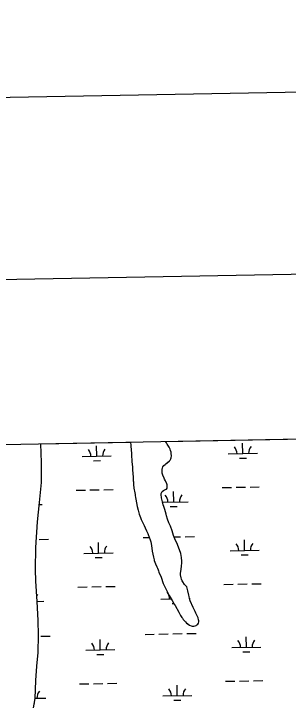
# Model space of a CAD drawing. Extents: x 3957609 to 3995875, y 234277 to 260273.
# Drawn here: x 3979055 to 3979998, y 257309 to 259690 of the extents above; entities that cross this region are included whole.
import ezdxf

# ---------------------------------------------------------------- set-up
doc = ezdxf.new("R2010")
doc.units = 0
for name, color, linetype in [('G-ANNO-NPLT', 7, 'Continuous'), ('V-ANNO-SYMB', 7, 'Continuous'), ('V-GRID-FRAM', 7, 'Continuous'), ('V-TOPO-SHOR', 7, 'Continuous'), ('V-WETL-SWMP', 7, 'Continuous')]:
    doc.layers.add(name, color=color, linetype=linetype)

msp = doc.modelspace()

# ---------------------------------------------------------------- linework, layer by layer
at = {"layer": 'G-ANNO-NPLT'}
msp.add_lwpolyline([(3958631.604, 234860.578), (3995292.211, 235527.18), (3994852.859, 259689.853), (3958192.252, 259023.251)], close=True, dxfattribs=at)
at = {"layer": 'V-ANNO-SYMB'}
msp.add_lwpolyline([(3961369.919, 235535.518), (3994447.652, 236136.973), (3994031.027, 259049.761), (3960953.294, 258448.306), (3961369.919, 235535.518)], dxfattribs=at)
at = {"layer": 'V-GRID-FRAM'}
for points in [[(3961534.646, 257877.621), (3993438.57, 258485.581), (3993792.928, 240306.336), (3961873.139, 239698.074), (3961534.646, 257877.621)], [(3961534.646, 257877.621), (3993438.57, 258485.581)]]:
    msp.add_lwpolyline(points, dxfattribs=at)
at = {"layer": 'V-TOPO-SHOR'}
for points in [[(3979122.978, 257306.84), (3979128.162, 257338.004), (3979130.697, 257400.825), (3979134.257, 257449.815), (3979138.267, 257496.036), (3979139.41, 257555.942), (3979139.135, 257606.483), (3979134.918, 257671.478), (3979130.878, 257742.003), (3979129.948, 257781.331), (3979131.148, 257856.906), (3979136.694, 257944.904), (3979143.544, 258011.856), (3979149.635, 258080.652), (3979150.041, 258149.164), (3979147.93, 258213.259)], [(3979456.332, 258219.136), (3979456.792, 258207.37), (3979458.298, 258190.724), (3979458.853, 258182.302), (3979459.424, 258177.799), (3979459.797, 258172.511), (3979459.782, 258168.79), (3979460.139, 258159.197), (3979460.894, 258151.949), (3979462.391, 258133.148), (3979462.934, 258121.204), (3979463.69, 258113.565), (3979464.999, 258096.723), (3979465.545, 258085.952), (3979465.924, 258082.428), (3979466.481, 258074.006), (3979468.001, 258061.079), (3979470.68, 258044.429), (3979471.64, 258039.53), (3979472.019, 258036.2), (3979473.557, 258028.365), (3979474.321, 258023.271), (3979479.316, 257997.409), (3979481.821, 257985.848), (3979486.072, 257971.15), (3979489.949, 257960.367), (3979491.502, 257956.836), (3979492.665, 257953.504), (3979502.377, 257932.717), (3979506.653, 257924.087), (3979510.925, 257914.674), (3979515.588, 257905.257), (3979516.944, 257901.337), (3979520.243, 257893.102), (3979523.535, 257883.106), (3979525.662, 257876.051), (3979527.774, 257864.492), (3979530.834, 257844.901), (3979534.672, 257823.937), (3979536.793, 257815.121), (3979537.762, 257811.983), (3979541.637, 257801.006), (3979546.296, 257790.809), (3979548.237, 257785.908), (3979550.566, 257780.612), (3979551.924, 257776.692), (3979553.865, 257772.573), (3979560.849, 257755.122), (3979568.799, 257733.948), (3979576.952, 257715.125), (3979582.98, 257703.746)], [(3979595.516, 258184.15), (3979593.58, 258190.421), (3979591.835, 258195.127), (3979588.532, 258201.795), (3979584.641, 258208.269), (3979581.915, 258212.392), (3979579.189, 258216.121), (3979576.057, 258221.417)], [(3979582.98, 257703.746), (3979585.509, 257699.429), (3979589.398, 257692.171), (3979599.321, 257675.492), (3979606.323, 257662.938), (3979609.243, 257658.227), (3979621.884, 257634.882), (3979628.302, 257623.7), (3979632.584, 257617.028), (3979634.532, 257614.476), (3979637.063, 257610.355), (3979641.155, 257605.053), (3979644.471, 257601.322), (3979648.178, 257597.785), (3979658.723, 257590.5), (3979664.392, 257588.131), (3979668.304, 257587.334), (3979673.393, 257586.922), (3979678.095, 257587.885), (3979681.233, 257589.439), (3979683.784, 257591.192), (3979687.123, 257593.92), (3979690.074, 257597.629), (3979690.676, 257601.543), (3979690.299, 257605.655), (3979689.724, 257609.182), (3979687.985, 257615.258), (3979685.077, 257622.904), (3979680.997, 257631.925), (3979677.692, 257637.614), (3979670.886, 257650.756), (3979661.377, 257673.698), (3979658.86, 257681.54), (3979657.126, 257688.593), (3979655.97, 257693.883), (3979653.478, 257708.381), (3979652.323, 257713.28), (3979649.024, 257721.515), (3979646.101, 257725.637), (3979642.007, 257730.155), (3979635.773, 257738.794), (3979633.438, 257742.718), (3979630.719, 257748.405), (3979629.559, 257752.716), (3979628.034, 257763.491), (3979628.247, 257768.189), (3979630.454, 257783.059), (3979631.669, 257793.43), (3979632.492, 257804.979), (3979632.511, 257809.874), (3979631.579, 257822.604), (3979628.691, 257836.123), (3979624.822, 257848.667), (3979622.301, 257855.136), (3979617.255, 257867.099), (3979608.127, 257887.102), (3979603.861, 257898.472), (3979599.222, 257914.739), (3979593.015, 257930.228), (3979587.969, 257942.191), (3979583.316, 257954.542), (3979579.834, 257966.302), (3979578.679, 257971.201), (3979574.04, 257987.859), (3979571.716, 257994.329), (3979570.555, 257998.443), (3979568.423, 258004.128), (3979565.521, 258013.734), (3979563.401, 258022.747), (3979562.44, 258027.646), (3979561.308, 258039.2), (3979561.711, 258042.526), (3979563.296, 258047.415), (3979565.263, 258049.955), (3979569.385, 258052.875), (3979572.916, 258054.624), (3979579.191, 258057.147), (3979581.946, 258061.053), (3979582.359, 258067.315), (3979581.593, 258072.018), (3979580.432, 258075.546), (3979575.965, 258085.547), (3979572.856, 258091.824), (3979571.11, 258095.746), (3979567.423, 258104.962), (3979565.103, 258112.802), (3979564.54, 258119.654), (3979564.959, 258126.898), (3979565.557, 258130.027), (3979566.551, 258133.744), (3979570.876, 258139.21), (3979574.61, 258142.33), (3979577.356, 258144.081), (3979587.371, 258152.266), (3979589.728, 258154.216), (3979592.478, 258156.946), (3979595.038, 258161.048), (3979596.226, 258164.569), (3979597.232, 258171.614), (3979596.284, 258180.035), (3979595.516, 258184.15)]]:
    msp.add_lwpolyline(points, dxfattribs=at)
at = {"layer": 'V-WETL-SWMP'}
for p, q in [((3979576.057, 258221.417), (3980656.846, 258242.013)), ((3979147.931, 258213.259), (3979456.331, 258219.136)), ((3979150.041, 258149.164), (3979147.931, 258213.259)), ((3979340.102, 258170.539), (3979339.447, 258206.533)), ((3979456.331, 258219.136), (3979456.792, 258207.37)), ((3979456.792, 258207.37), (3979458.297, 258190.723)), ((3979579.188, 258216.122), (3979576.057, 258221.417)), ((3979581.915, 258212.392), (3979579.188, 258216.122)), ((3979584.641, 258208.27), (3979581.915, 258212.392)), ((3979588.532, 258201.795), (3979584.641, 258208.27)), ((3979591.836, 258195.127), (3979588.532, 258201.795)), ((3979841.927, 258179.664), (3979841.272, 258215.658)), ((3979458.297, 258190.723), (3979458.853, 258182.303)), ((3979458.853, 258182.303), (3979459.424, 258177.798)), ((3979459.424, 258177.798), (3979459.796, 258172.51)), ((3979593.581, 258190.421), (3979591.836, 258195.127)), ((3979595.516, 258184.149), (3979593.581, 258190.421)), ((3979596.284, 258180.035), (3979595.516, 258184.149)), ((3979597.232, 258171.613), (3979596.284, 258180.035)), ((3979791.935, 258178.755), (3979891.919, 258180.573)), ((3979290.11, 258169.63), (3979390.093, 258171.448)), ((3979328.384, 258154.893), (3979352.38, 258155.329)), ((3979459.796, 258172.51), (3979459.782, 258168.79)), ((3979459.782, 258168.79), (3979460.138, 258159.196)), ((3979460.138, 258159.196), (3979460.895, 258151.949)), ((3979460.895, 258151.949), (3979462.392, 258133.148)), ((3979577.356, 258144.081), (3979589.728, 258154.216)), ((3979589.728, 258154.216), (3979592.479, 258156.947)), ((3979592.479, 258156.947), (3979595.039, 258161.049)), ((3979595.039, 258161.049), (3979596.227, 258164.568)), ((3979596.227, 258164.568), (3979597.232, 258171.613)), ((3979830.209, 258164.017), (3979854.205, 258164.454)), ((3979149.636, 258080.653), (3979150.041, 258149.164)), ((3979462.392, 258133.148), (3979462.935, 258121.204)), ((3979564.959, 258126.898), (3979565.558, 258130.028)), ((3979565.558, 258130.028), (3979566.55, 258133.744)), ((3979566.55, 258133.744), (3979570.877, 258139.21)), ((3979570.877, 258139.21), (3979574.609, 258142.329)), ((3979574.609, 258142.329), (3979577.356, 258144.081)), ((3979462.935, 258121.204), (3979463.69, 258113.565)), ((3979463.69, 258113.565), (3979464.999, 258096.723)), ((3979564.54, 258119.655), (3979564.959, 258126.898)), ((3979565.103, 258112.801), (3979564.54, 258119.655)), ((3979567.423, 258104.961), (3979565.103, 258112.801)), ((3979571.109, 258095.746), (3979567.423, 258104.961)), ((3979143.545, 258011.856), (3979149.636, 258080.653)), ((3979464.999, 258096.723), (3979465.546, 258085.953)), ((3979465.546, 258085.953), (3979465.925, 258082.428)), ((3979465.925, 258082.428), (3979466.481, 258074.007)), ((3979572.857, 258091.823), (3979571.109, 258095.746)), ((3979575.966, 258085.547), (3979572.857, 258091.823)), ((3979580.432, 258075.546), (3979575.966, 258085.547)), ((3979364.789, 258055.537), (3979396.783, 258056.119)), ((3979466.481, 258074.007), (3979468, 258061.08)), ((3979468, 258061.08), (3979470.68, 258044.429)), ((3979572.916, 258054.625), (3979579.19, 258057.147)), ((3979579.19, 258057.147), (3979581.945, 258061.052)), ((3979581.594, 258072.017), (3979580.432, 258075.546)), ((3979582.36, 258067.316), (3979581.594, 258072.017)), ((3979581.945, 258061.052), (3979582.36, 258067.316)), ((3979770.629, 258062.916), (3979802.624, 258063.498)), ((3979818.622, 258063.789), (3979850.616, 258064.371)), ((3979866.614, 258064.662), (3979898.608, 258065.243)), ((3979268.804, 258053.792), (3979300.799, 258054.373)), ((3979316.797, 258054.664), (3979348.791, 258055.246)), ((3979470.68, 258044.429), (3979471.641, 258039.531)), ((3979471.641, 258039.531), (3979472.02, 258036.201)), ((3979472.02, 258036.201), (3979473.557, 258028.364)), ((3979561.308, 258039.201), (3979561.711, 258042.527)), ((3979562.44, 258027.645), (3979561.308, 258039.201)), ((3979561.711, 258042.527), (3979563.296, 258047.416)), ((3979563.296, 258047.416), (3979565.263, 258049.954)), ((3979565.263, 258049.954), (3979569.385, 258052.876)), ((3979569.385, 258052.876), (3979572.916, 258054.625)), ((3979604.437, 258013.457), (3979603.783, 258049.451)), ((3979136.693, 257944.905), (3979143.545, 258011.856)), ((3979473.557, 258028.364), (3979474.322, 258023.271)), ((3979474.322, 258023.271), (3979479.317, 257997.409)), ((3979563.401, 258022.747), (3979562.44, 258027.645)), ((3979565.521, 258013.733), (3979563.401, 258022.747)), ((3979568.423, 258004.129), (3979565.521, 258013.733)), ((3979565.817, 258012.755), (3979654.429, 258014.366)), ((3979142.85, 258005.064), (3979152.604, 258005.241)), ((3979479.317, 257997.409), (3979481.82, 257985.849)), ((3979481.82, 257985.849), (3979486.073, 257971.15)), ((3979570.555, 257998.444), (3979568.423, 258004.129)), ((3979571.715, 257994.328), (3979570.555, 257998.444)), ((3979574.04, 257987.859), (3979571.715, 257994.328)), ((3979578.678, 257971.2), (3979574.04, 257987.859)), ((3979592.72, 257997.81), (3979616.716, 257998.247)), ((3979486.073, 257971.15), (3979489.949, 257960.367)), ((3979579.834, 257966.301), (3979578.678, 257971.2)), ((3979583.315, 257954.542), (3979579.834, 257966.301)), ((3979131.147, 257856.905), (3979136.693, 257944.905)), ((3979489.949, 257960.367), (3979491.502, 257956.837)), ((3979491.502, 257956.837), (3979492.664, 257953.505)), ((3979492.664, 257953.505), (3979502.377, 257932.716)), ((3979587.969, 257942.19), (3979583.315, 257954.542)), ((3979593.015, 257930.229), (3979587.969, 257942.19)), ((3979502.377, 257932.716), (3979506.652, 257924.086)), ((3979506.652, 257924.086), (3979510.925, 257914.673)), ((3979510.925, 257914.673), (3979515.589, 257905.258)), ((3979599.223, 257914.739), (3979593.015, 257930.229)), ((3979603.862, 257898.472), (3979599.223, 257914.739)), ((3979499.794, 257891.463), (3979520.658, 257891.843)), ((3979515.589, 257905.258), (3979516.945, 257901.338)), ((3979516.945, 257901.338), (3979520.243, 257893.103)), ((3979520.243, 257893.103), (3979523.535, 257883.106)), ((3979608.127, 257887.101), (3979603.862, 257898.472)), ((3979605.768, 257893.39), (3979627.773, 257893.79)), ((3979643.77, 257894.081), (3979675.765, 257894.663)), ((3979141.945, 257884.956), (3979173.94, 257885.538)), ((3979346.15, 257837.919), (3979345.495, 257873.913)), ((3979523.535, 257883.106), (3979525.662, 257876.05)), ((3979525.662, 257876.05), (3979527.773, 257864.491)), ((3979617.255, 257867.098), (3979608.127, 257887.101)), ((3979622.302, 257855.137), (3979617.255, 257867.098)), ((3979847.975, 257847.044), (3979847.32, 257883.038)), ((3979129.947, 257781.33), (3979131.147, 257856.905)), ((3979527.773, 257864.491), (3979530.834, 257844.901)), ((3979530.834, 257844.901), (3979534.672, 257823.938)), ((3979624.823, 257848.667), (3979622.302, 257855.137)), ((3979628.692, 257836.122), (3979624.823, 257848.667)), ((3979797.983, 257846.135), (3979897.967, 257847.953)), ((3979296.158, 257837.01), (3979396.142, 257838.828)), ((3979334.432, 257822.273), (3979358.428, 257822.709)), ((3979534.672, 257823.938), (3979536.793, 257815.12)), ((3979631.579, 257822.603), (3979628.692, 257836.122)), ((3979632.511, 257809.874), (3979631.579, 257822.603)), ((3979836.257, 257831.397), (3979860.253, 257831.834)), ((3979536.793, 257815.12), (3979537.761, 257811.984)), ((3979537.761, 257811.984), (3979541.636, 257801.006)), ((3979541.636, 257801.006), (3979546.297, 257790.808)), ((3979631.668, 257793.431), (3979632.493, 257804.979)), ((3979632.493, 257804.979), (3979632.511, 257809.874)), ((3979130.877, 257742.002), (3979129.947, 257781.33)), ((3979546.297, 257790.808), (3979548.237, 257785.907)), ((3979548.237, 257785.907), (3979550.567, 257780.612)), ((3979550.567, 257780.612), (3979551.923, 257776.691)), ((3979551.923, 257776.691), (3979553.866, 257772.573)), ((3979553.866, 257772.573), (3979560.85, 257755.123)), ((3979628.247, 257768.188), (3979630.455, 257783.059)), ((3979630.455, 257783.059), (3979631.668, 257793.431)), ((3979560.85, 257755.123), (3979568.799, 257733.949)), ((3979628.034, 257763.49), (3979628.247, 257768.188)), ((3979629.56, 257752.716), (3979628.034, 257763.49)), ((3979630.719, 257748.405), (3979629.56, 257752.716)), ((3979633.439, 257742.717), (3979630.719, 257748.405)), ((3979134.919, 257671.478), (3979130.877, 257742.002)), ((3979322.845, 257722.044), (3979354.839, 257722.626)), ((3979370.837, 257722.917), (3979402.831, 257723.499)), ((3979568.799, 257733.949), (3979576.952, 257715.124)), ((3979635.774, 257738.793), (3979633.439, 257742.717)), ((3979642.007, 257730.155), (3979635.774, 257738.793)), ((3979646.102, 257725.637), (3979642.007, 257730.155)), ((3979649.024, 257721.515), (3979646.102, 257725.637)), ((3979776.678, 257730.296), (3979808.672, 257730.878)), ((3979824.67, 257731.169), (3979856.664, 257731.751)), ((3979872.662, 257732.042), (3979904.656, 257732.623)), ((3979274.852, 257721.172), (3979306.847, 257721.753)), ((3979576.952, 257715.124), (3979582.98, 257703.746)), ((3979582.98, 257703.746), (3979585.509, 257699.43)), ((3979585.509, 257699.43), (3979589.398, 257692.171)), ((3979652.322, 257713.28), (3979649.024, 257721.515)), ((3979653.478, 257708.381), (3979652.322, 257713.28)), ((3979655.97, 257693.884), (3979653.478, 257708.381)), ((3979560.494, 257679.928), (3979596.295, 257680.579)), ((3979589.398, 257692.171), (3979599.321, 257675.493)), ((3979599.321, 257675.493), (3979606.323, 257662.938)), ((3979657.125, 257688.594), (3979655.97, 257693.884)), ((3979658.861, 257681.539), (3979657.125, 257688.594)), ((3979658.818, 257681.716), (3979660.477, 257681.746)), ((3979661.378, 257673.699), (3979658.861, 257681.539)), ((3979134.878, 257672.189), (3979158.652, 257672.621)), ((3979139.135, 257606.483), (3979134.919, 257671.478)), ((3979598.768, 257665.19), (3979605.004, 257665.304)), ((3979606.323, 257662.938), (3979609.243, 257658.228)), ((3979609.243, 257658.228), (3979621.883, 257634.883)), ((3979670.887, 257650.757), (3979661.378, 257673.699)), ((3979621.883, 257634.883), (3979628.302, 257623.7)), ((3979677.691, 257637.615), (3979670.887, 257650.757)), ((3979680.998, 257631.925), (3979677.691, 257637.615)), ((3979685.076, 257622.904), (3979680.998, 257631.925)), ((3979139.409, 257555.943), (3979139.135, 257606.483)), ((3979628.302, 257623.7), (3979632.585, 257617.028)), ((3979632.585, 257617.028), (3979634.533, 257614.476)), ((3979634.533, 257614.476), (3979637.063, 257610.355)), ((3979637.063, 257610.355), (3979641.155, 257605.054)), ((3979641.155, 257605.054), (3979644.47, 257601.322)), ((3979687.985, 257615.258), (3979685.076, 257622.904)), ((3979689.724, 257609.182), (3979687.985, 257615.258)), ((3979690.299, 257605.656), (3979689.724, 257609.182)), ((3979690.675, 257601.543), (3979690.299, 257605.656)), ((3979644.47, 257601.322), (3979648.177, 257597.784)), ((3979648.177, 257597.784), (3979658.722, 257590.501)), ((3979658.722, 257590.501), (3979664.391, 257588.131)), ((3979664.391, 257588.131), (3979668.304, 257587.333)), ((3979668.304, 257587.333), (3979673.393, 257586.923)), ((3979673.393, 257586.923), (3979678.095, 257587.885)), ((3979678.095, 257587.885), (3979681.233, 257589.439)), ((3979681.233, 257589.439), (3979683.785, 257591.192)), ((3979683.785, 257591.192), (3979687.123, 257593.921)), ((3979687.123, 257593.921), (3979690.073, 257597.63)), ((3979690.073, 257597.63), (3979690.675, 257601.543)), ((3979138.267, 257496.037), (3979139.409, 257555.943)), ((3979505.842, 257558.843), (3979537.837, 257559.425)), ((3979553.834, 257559.716), (3979585.829, 257560.298)), ((3979601.826, 257560.589), (3979633.821, 257561.17)), ((3979649.818, 257561.461), (3979681.813, 257562.043)), ((3979147.993, 257552.336), (3979179.988, 257552.918)), ((3979352.198, 257505.299), (3979351.543, 257541.293)), ((3979854.023, 257514.424), (3979853.368, 257550.418)), ((3979804.031, 257513.515), (3979904.015, 257515.333)), ((3979134.257, 257449.814), (3979138.267, 257496.037)), ((3979302.206, 257504.39), (3979402.19, 257506.208)), ((3979340.48, 257489.653), (3979364.476, 257490.089)), ((3979842.305, 257498.777), (3979866.301, 257499.214)), ((3979130.697, 257400.824), (3979134.257, 257449.814)), ((3979128.162, 257338.004), (3979130.697, 257400.824)), ((3979328.893, 257389.424), (3979360.887, 257390.006)), ((3979376.885, 257390.297), (3979408.879, 257390.879)), ((3979782.726, 257397.676), (3979814.72, 257398.258)), ((3979830.718, 257398.549), (3979862.712, 257399.131)), ((3979878.71, 257399.422), (3979910.704, 257400.003)), ((3979280.901, 257388.552), (3979312.895, 257389.133)), ((3979616.533, 257348.217), (3979615.879, 257384.211)), ((3979566.542, 257347.308), (3979666.525, 257349.126)), ((3979122.978, 257306.84), (3979128.162, 257338.004)), ((3979125.809, 257323.86), (3979126.987, 257323.882)), ((3979128.216, 257339.338), (3979164.7, 257340.001)), ((3979604.816, 257332.57), (3979628.812, 257333.007))]:
    msp.add_line(p, q, dxfattribs=at)
for centre, start, end in [((3979786.684, 258179.134), 0.269879, 41.813537), ((3979897.152, 258181.143), 140.269876, 181.813534), ((3979284.859, 258170.01), 0.269879, 41.813537), ((3979395.327, 258172.018), 140.269876, 181.813534), ((3979549.195, 258012.927), 0.269879, 41.813537), ((3979659.662, 258014.936), 140.269876, 181.813534), ((3979792.732, 257846.514), 0.269879, 41.813537), ((3979903.2, 257848.523), 140.269876, 181.813534), ((3979290.907, 257837.39), 0.269879, 41.813537), ((3979401.375, 257839.398), 140.269876, 181.813534), ((3979555.243, 257680.307), 0.269879, 41.813537), ((3979163.885, 257673.191), 140.269876, 148.693002), ((3979798.78, 257513.894), 0.269879, 41.813537), ((3979909.248, 257515.903), 140.269876, 181.813534), ((3979296.955, 257504.77), 0.269879, 41.813537), ((3979407.423, 257506.778), 140.269876, 181.813534), ((3979561.291, 257347.687), 0.269879, 41.813537), ((3979671.758, 257349.696), 140.269876, 181.813534), ((3979169.933, 257340.571), 140.269876, 181.813534)]:
    msp.add_arc(centre, 35.246, start, end, dxfattribs=at)

doc.saveas('drawing.dxf')
